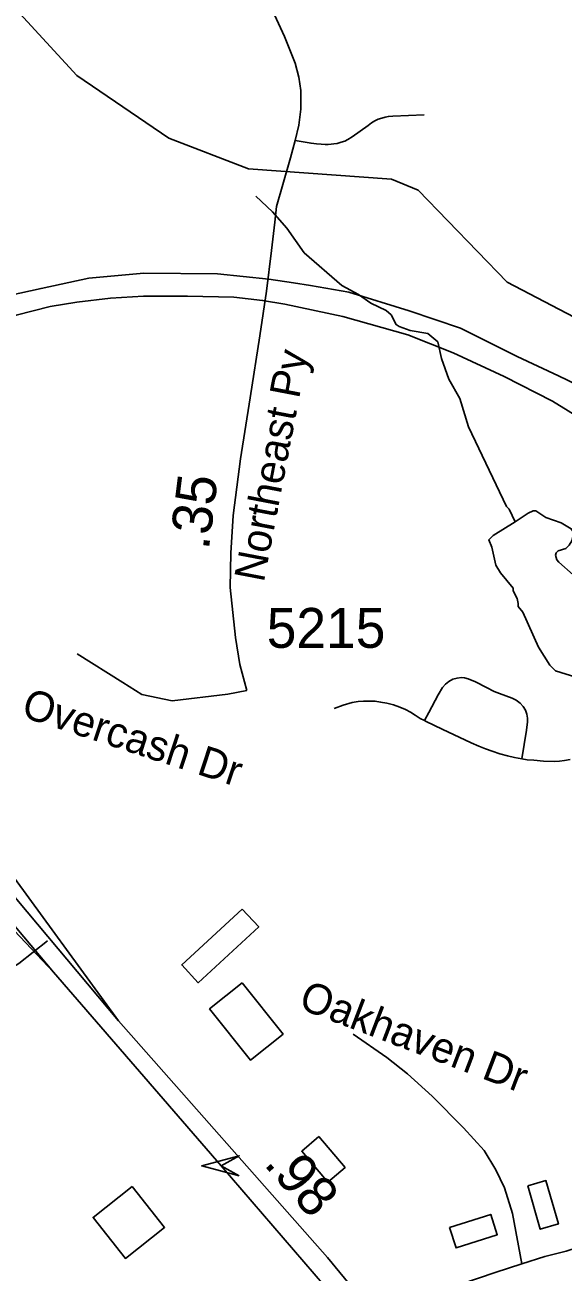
# Model space of a CAD drawing. Extents: x 1383679 to 1536984, y 460658 to 651027.
# Drawn here: x 1491208 to 1492894, y 502719 to 506627 of the extents above; entities that cross this region are included whole.
import ezdxf

# ---------------------------------------------------------------- set-up
doc = ezdxf.new("R2010")
doc.units = 0
for name, color, linetype in [('Exist Cultural Warehouse Building Footprint', 7, 'Continuous'), ('Exist Hydrographic Creek Single Shore', 7, 'Continuous'), ('Exist Hydrographic Misc Water Feature', 7, 'Continuous'), ('Exist Road Non-System Type 51', 7, 'Continuous'), ('Exist Road Non-System Type 51 Label', 7, 'Continuous'), ('Exist Road Primary Interstate Ramp 1 Lane Attributed', 7, 'Continuous'), ('Exist Road Primary Interstate Structure Cantilever Sign Attributed CELL', 7, 'Continuous'), ('Exist Road Primary NC UnDivided 4 Lane Attributed', 7, 'Continuous'), ('Exist Road Primary US Divided Attributed', 7, 'Continuous'), ('Exist Road Secondary Mileage Hundredths English Label', 7, 'Continuous'), ('Exist Road Secondary Type 51 Attributed', 7, 'Continuous'), ('Exist Road Secondary Type 51 Label', 7, 'Continuous'), ('Exist Road Secondary Type 51 Number Label', 7, 'Continuous')]:
    doc.layers.add(name, color=color, linetype=linetype)

msp = doc.modelspace()

# ---------------------------------------------------------------- linework, layer by layer
at = {"layer": 'Exist Cultural Warehouse Building Footprint'}
for points in [[(1491888.8, 503856.2), (1491940.5, 503800.3), (1491751.1, 503625.3), (1491699.5, 503681.2), (1491888.8, 503856.2)], [(1491888.8, 503625.3), (1491786.5, 503543.7), (1491914.5, 503383.2), (1492016.9, 503464.8), (1491888.8, 503625.3)], [(1492129.2, 503143.2), (1492075.1, 503097.4), (1492157.2, 503000.6), (1492211.3, 503046.5), (1492129.2, 503143.2)], [(1492783.8, 502989.3), (1492840.3, 503005.6), (1492879.4, 502869.4), (1492822.9, 502853.1), (1492783.8, 502989.3)], [(1491543.8, 502987.1), (1491421.2, 502890), (1491522.9, 502761.7), (1491645.5, 502858.8), (1491543.8, 502987.1)], [(1492538.7, 502858.1), (1492559.2, 502794.2), (1492688.1, 502835.4), (1492667.6, 502899.3), (1492538.7, 502858.1)]]:
    msp.add_lwpolyline(points, dxfattribs=at)
at = {"layer": 'Exist Hydrographic Creek Single Shore'}
msp.add_lwpolyline([(1494596.9, 505471.9), (1494454.9, 505448.5), (1493954.9, 505484.9), (1493314.9, 505586.4), (1492999, 505674.8), (1492719, 505821.6), (1492440, 506109.5), (1492357, 506144), (1491908, 506175.9), (1491659, 506272.9), (1491371, 506469.1), (1491060, 506806.8), (1490680, 507057.4), (1490358, 507228)], dxfattribs=at)
at = {"layer": 'Exist Hydrographic Misc Water Feature'}
for points in [[(1491931.7, 506090.8), (1491983.3, 506041.1), (1492028.4, 505990.3), (1492083, 505913.3), (1492201.2, 505811.2), (1492252.7, 505782.3), (1492292.3, 505755.6), (1492339.8, 505732.7), (1492355.6, 505718.5), (1492371.1, 505688.2), (1492381, 505682), (1492414.7, 505669.4), (1492470.6, 505660.4), (1492502.1, 505633.8), (1492513.2, 505581.6), (1492536.1, 505517.3), (1492571, 505456.6), (1492597.5, 505368.1), (1492717.1, 505118.1), (1492725, 505109.9), (1492744.1, 505070)], [(1492744.1, 505070), (1492675.6, 505026.8), (1492661.4, 505013.1), (1492671, 504990.9), (1492683.9, 504934.7), (1492697.9, 504910.5), (1492738.1, 504861.7), (1492738.3, 504853.7), (1492750.6, 504829.5), (1492754, 504814.5)], [(1492744.1, 505070), (1492784.8, 505096.9), (1492800.9, 505104.5), (1492808.9, 505104.4), (1492840.6, 505083.8), (1492888.3, 505067), (1492919.9, 505048.4), (1492925.8, 505038.3), (1492925.6, 505026.3), (1492921.3, 505010.4), (1492913.1, 504996.5), (1492902.8, 504986.7), (1492878.7, 504979.2), (1492872.7, 504973.3), (1492870.5, 504965.3), (1492875, 504951.3), (1492881.3, 504943.1), (1492925.4, 504904.4), (1492931.7, 504886.3), (1492932, 504811.5)], [(1492988.3, 504590.3), (1492965.6, 504580.7), (1492933.7, 504583.3), (1492870, 504602.6), (1492852.4, 504620.9), (1492817.4, 504677.6), (1492767.6, 504786.6), (1492753.8, 504804.9), (1492754, 504814.5)]]:
    msp.add_lwpolyline(points, dxfattribs=at)
at = {"layer": 'Exist Road Non-System Type 51'}
for points in [[(1491977.2, 506686.2), (1492021.1, 506591.5), (1492054.4, 506507.3), (1492066.6, 506463.5), (1492072, 506421.4), (1492072, 506363.6), (1492066.6, 506312.8), (1492054.4, 506265.3)], [(1492054.4, 506265.3), (1492104.5, 506256.3), (1492121.2, 506254.2), (1492135.9, 506253.2), (1492148.5, 506252.7), (1492157.9, 506252.7), (1492167.9, 506253.8), (1492176.2, 506254.2), (1492186.6, 506255.8), (1492198.8, 506259.5), (1492210.2, 506263.2), (1492219.6, 506267.9), (1492233.2, 506276.2), (1492283, 506311.8), (1492294, 506320.2), (1492304.5, 506326.5), (1492314.9, 506331.8), (1492325.9, 506335.4), (1492336.4, 506338.6), (1492346.9, 506340.7), (1492360.5, 506341.7), (1492459.4, 506345.3)], [(1492054.4, 506265.3), (1492040.4, 506211.1), (1492015.9, 506126.9), (1491996.6, 506058.5), (1491991.4, 506009.4), (1491980.8, 505920), (1491964.8, 505792.8)], [(1492460, 504446.9), (1492473.5, 504472), (1492503, 504527.3), (1492516.8, 504550.8), (1492526, 504560.8), (1492536.1, 504570.1), (1492549, 504576.6), (1492561.9, 504580.2), (1492576.1, 504581.8), (1492585.8, 504581), (1492597.1, 504577.8), (1492619.6, 504568.1), (1492654.4, 504550.3), (1492678.6, 504538.6), (1492694.9, 504531.8), (1492735.1, 504517.6), (1492747.4, 504511.6), (1492759.9, 504501.8), (1492769.1, 504490.9), (1492776, 504480.1), (1492780.9, 504467.5), (1492782.9, 504455), (1492782.9, 504443.7), (1492779.6, 504417.1), (1492765.1, 504327.2)], [(1492460, 504446.9), (1492446.5, 504453.8), (1492430.8, 504463.9), (1492415.8, 504473.6), (1492400.9, 504481.7), (1492382.2, 504489.3), (1492362.5, 504496.2), (1492341.9, 504501.4), (1492322.5, 504505.1), (1492305.5, 504507.5), (1492286.9, 504508.3), (1492269.1, 504508.3), (1492252.2, 504507.1), (1492233.2, 504503.9), (1492204.6, 504495.4), (1492176.4, 504484.9)], [(1492765.1, 504327.2), (1492742.1, 504331.1), (1492719.9, 504336.7), (1492696, 504343.2), (1492671.8, 504350.8), (1492651.1, 504358.1), (1492629.8, 504366.6), (1492606.4, 504377.1), (1492515.5, 504419.9), (1492465.4, 504444.1), (1492460, 504446.9)], [(1492916, 504325.4), (1492899.1, 504322.2), (1492883.4, 504319.8), (1492866, 504318.9), (1492832.5, 504319.8), (1492802.2, 504322.6), (1492781.2, 504324.6), (1492765.1, 504327.2)], [(1491278.3, 503757), (1491188.5, 503685.5), (1491127.5, 503647.8), (1491079, 503612.6), (1490998.1, 503560)], [(1492236.9, 503464.8), (1492341.7, 503391.1), (1492406.9, 503339.9), (1492483.7, 503270.5), (1492581.9, 503170.9), (1492646.7, 503099.8), (1492683.7, 503039), (1492710.8, 502982.6), (1492735.4, 502902.1), (1492765.4, 502744.6)], [(1493181.2, 502875.6), (1493085.1, 502842.6), (1492903.7, 502784), (1492836.6, 502767.1), (1492765.4, 502744.6)], [(1492765.4, 502744.6), (1492681.7, 502717.3), (1492574.1, 502681.2), (1492426.6, 502629), (1492360.3, 502604.9)]]:
    msp.add_lwpolyline(points, dxfattribs=at)
at = {"layer": 'Exist Road Primary Interstate Ramp 1 Lane Attributed'}
for points in [[(1491500.6, 503505.9), (1491138.2, 504003.8), (1491039.9, 504218.9), (1490990.8, 504384.9), (1490984.6, 504526.3), (1490990.8, 504729.1), (1490972.4, 504987.3), (1490920.7, 505147.7), (1490827.3, 505317.1), (1490713, 505528.3)], [(1489625.4, 504720.8), (1489649.1, 504636.3), (1489747.8, 504533.7), (1489835, 504438.1), (1489994.3, 504340.8), (1490242.4, 504280.4), (1490499.4, 504231.2), (1490818.8, 504108.3), (1491033.8, 503936.2), (1491297, 503658.7)]]:
    msp.add_lwpolyline(points, dxfattribs=at)
at = {"layer": 'Exist Road Primary Interstate Structure Cantilever Sign Attributed CELL'}
msp.add_lwpolyline([(1491879.6, 503019.9), (1491761.8, 503051.5), (1491879.6, 503083.1), (1491822.8, 503051.5)], close=True, dxfattribs=at)
at = {"layer": 'Exist Road Primary NC UnDivided 4 Lane Attributed'}
for points in [[(1492049.3, 505818.9), (1491971.9, 505830.9), (1491810.8, 505846.8), (1491580.8, 505849.1), (1491408, 505833.2), (1491258.6, 505801.5), (1491158.2, 505778.9), (1490981.4, 505715.8), (1490853, 505666), (1490679.7, 505588.7)], [(1493024.9, 505457.2), (1492880.1, 505527.4), (1492750.5, 505588.6), (1492573.1, 505676.9), (1492412, 505731.3), (1492222.9, 505790.2), (1492102.6, 505810.6), (1492049.3, 505818.9)], [(1490713, 505528.3), (1490905.2, 505617.5), (1491048.9, 505675), (1491180.6, 505718.1), (1491287.3, 505745.4), (1491370.9, 505758.3), (1491476, 505771.2), (1491579.7, 505777), (1491717.4, 505777), (1491862.5, 505774.1), (1491952.8, 505764.1), (1492022.8, 505751.7)], [(1492022.8, 505751.7), (1492204.2, 505713.2), (1492407.3, 505656.5), (1492549.7, 505599.9), (1492709.7, 505525.2), (1492861.4, 505448.2), (1493008.5, 505357.6)]]:
    msp.add_lwpolyline(points, dxfattribs=at)
at = {"layer": 'Exist Road Primary US Divided Attributed'}
for points in [[(1491500.6, 503505.9), (1490161.1, 505105)], [(1490204.9, 504960), (1490716.6, 504348.9), (1491297, 503658.7)], [(1491297, 503658.7), (1491822.8, 503051.5), (1492729.2, 501999.1), (1493664.3, 500856.5)], [(1493786.6, 500832.1), (1493460, 501214.2), (1492300.7, 502588), (1492155.7, 502763.9), (1491500.6, 503505.9)]]:
    msp.add_lwpolyline(points, dxfattribs=at)
at = {"layer": 'Exist Road Secondary Type 51 Attributed'}
for points in [[(1491964.8, 505792.8), (1491944.4, 505653.1), (1491913.6, 505458.4), (1491882.9, 505267.2), (1491860.7, 505089.6), (1491853, 504971.7), (1491851.3, 504864.1), (1491867.5, 504707), (1491881.2, 504623.3), (1491903.4, 504541.4)], [(1491903.4, 504541.4), (1491843.6, 504529.4), (1491669.4, 504508.9), (1491574.7, 504528.7), (1491514.2, 504566.7), (1491371.8, 504656.5)]]:
    msp.add_lwpolyline(points, dxfattribs=at)

# ---------------------------------------------------------------- texts
at = {"layer": 'Exist Road Non-System Type 51 Label'}
msp.add_text('Oakhaven Dr', height=95, rotation=339.0828, dxfattribs=at).set_placement((1492061.6, 503546.6))
at = {"layer": 'Exist Road Secondary Mileage Hundredths English Label'}
for s, rotation, p in [('.35', 82.875, (1491783.9, 504979.5)), ('.98', 311.1288, (1491953.7, 503056.2))]:
    msp.add_text(s, height=125, rotation=rotation, dxfattribs=at).set_placement(p)
at = {"layer": 'Exist Road Secondary Type 51 Label'}
for s, rotation, p in [('Northeast Py', 79.14, (1491956.3, 504877.8)), ('Overcash Dr', 341.8889, (1491192.5, 504460.7))]:
    msp.add_text(s, height=95, rotation=rotation, dxfattribs=at).set_placement(p)
at = {"layer": 'Exist Road Secondary Type 51 Number Label'}
msp.add_text('5215', height=125, dxfattribs=at).set_placement((1491965.6, 504675.1))

doc.saveas('drawing.dxf')
